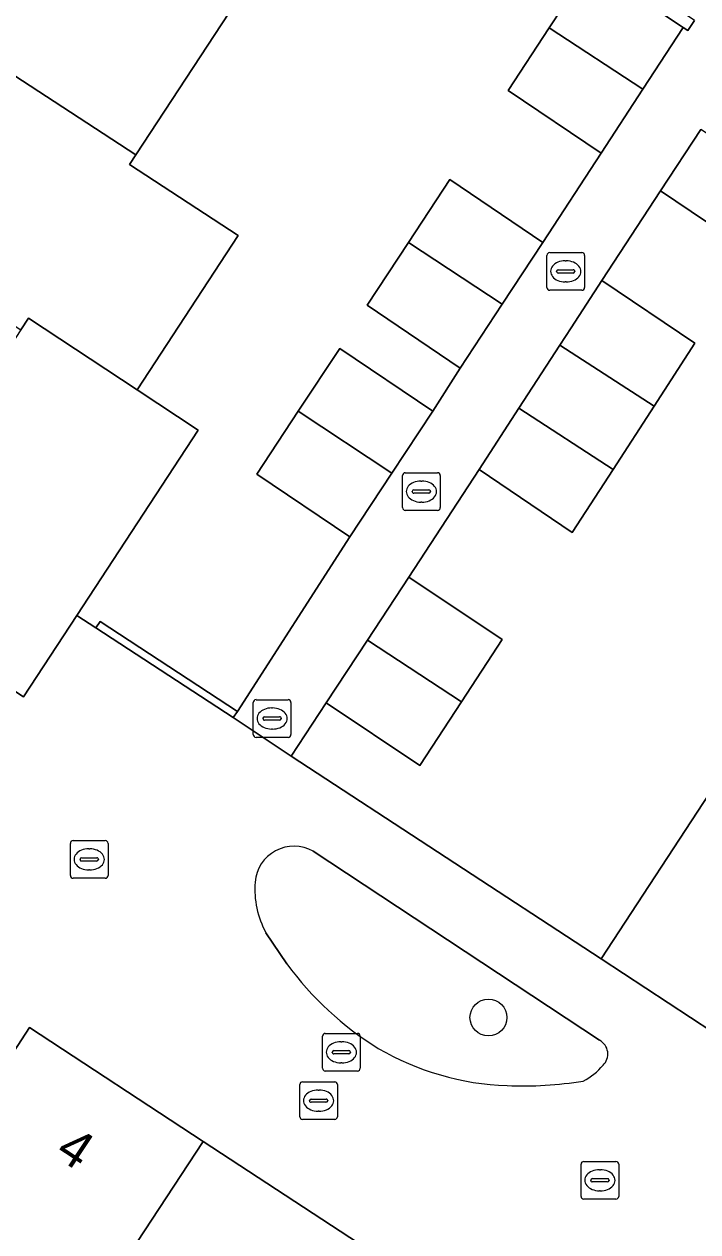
# Model space of a CAD drawing. Extents: x 159279 to 160377, y 384531 to 385888.
# Drawn here: x 159669.21 to 159687.08, y 385007.84 to 385039.9 of the extents above; entities that cross this region are included whole.
import ezdxf

# ---------------------------------------------------------------- set-up
doc = ezdxf.new("R2010")
doc.units = 0
for name, color, linetype in [('IMGEO_Boom', 7, 'Continuous'), ('IMGEO_Erf', 7, 'Continuous'), ('IMGEO_Groenvoorziening', 7, 'Continuous'), ('IMGEO_Hek', 7, 'Continuous'), ('IMGEO_Kolk', 7, 'Continuous'), ('IMGEO_Muur', 7, 'Continuous'), ('IMGEO_Pand', 7, 'Continuous'), ('IMGEO_Pand_nummerreeks', 7, 'Continuous'), ('IMGEO_Rijbaan_lokaal_open', 7, 'Continuous'), ('IMGEO_Rioolput', 7, 'Continuous'), ('IMGEO_Voetpad_open', 7, 'Continuous')]:
    doc.layers.add(name, color=color, linetype=linetype)

msp = doc.modelspace()

# ---------------------------------------------------------------- linework, layer by layer
at = {"layer": 'IMGEO_Boom'}
msp.add_circle((159681.526, 385013.531), 0.489, dxfattribs=at)
at = {"layer": 'IMGEO_Erf'}
msp.add_lwpolyline([(159675.21, 385041.075), (159672.168, 385036.431), (159672.001, 385036.177), (159674.887, 385034.287), (159672.206, 385030.194), (159673.827, 385029.125), (159670.604, 385024.206), (159671.11, 385023.879), (159671.223, 385024.044), (159674.871, 385021.658), (159677.852, 385026.292), (159675.379, 385027.959), (159676.481, 385029.625), (159677.582, 385031.29), (159680.048, 385029.625), (159680.781, 385030.771), (159678.308, 385032.441), (159679.405, 385034.107), (159680.502, 385035.773), (159682.97, 385034.108), (159684.519, 385036.476), (159682.054, 385038.141), (159683.14, 385039.801), (159684.227, 385041.461)], dxfattribs=at)
msp.add_lwpolyline([(159693.635, 385029.02), (159696.07, 385032.741), (159696.49, 385033.372), (159690.738, 385037.169), (159689.648, 385035.49), (159688.557, 385033.812), (159686.092, 385035.477), (159684.54, 385033.097), (159687.007, 385031.43), (159685.921, 385029.756), (159684.836, 385028.082), (159683.75, 385026.408), (159681.278, 385028.08), (159679.412, 385025.221), (159681.889, 385023.564), (159680.81, 385021.913), (159679.708, 385020.226), (159677.219, 385021.881), (159676.297, 385020.469), (159684.516, 385015.086), (159687.554, 385019.728), (159690.594, 385024.374)], close=True, dxfattribs=at)
at = {"layer": 'IMGEO_Groenvoorziening'}
msp.add_lwpolyline([(159678.934, 385045.401), (159678.316, 385045.816), (159678.242, 385045.703), (159678.104, 385045.493), (159682.154, 385042.826), (159684.227, 385041.461), (159686.698, 385039.81), (159686.82, 385039.73), (159686.993, 385040.001)], close=True, dxfattribs=at)
for points in [[(159684.476, 385012.927), (159676.877, 385017.946)], [(159675.624, 385015.78), (159676.178, 385014.955)]]:
    msp.add_lwpolyline(points, dxfattribs=at)
for centre, radius, start, end in [((159676.367, 385017.049), 1.032, 60.3726, 175.8998), ((159677.701, 385016.924), 2.371, 175.1896, 208.8542), ((159683.219, 385020.129), 8.737, 216.31, 238.1263), ((159682.291, 385019.069), 7.351, 239.9044, 267.886), ((159684.283, 385012.563), 0.412, 313.8348, 62.0126), ((159683.222, 385013.408), 1.765, 297.748, 319.6782), ((159682.441, 385021.505), 9.791, 267.5342, 279.4211)]:
    msp.add_arc(centre, radius, start, end, dxfattribs=at)
at = {"layer": 'IMGEO_Hek'}
for points in [[(159677.852, 385026.292), (159674.871, 385021.658)], [(159671.11, 385023.879), (159670.604, 385024.206)], [(159676.297, 385020.469), (159677.219, 385021.881)], [(159684.516, 385015.086), (159676.297, 385020.469)]]:
    msp.add_lwpolyline(points, dxfattribs=at)
at = {"layer": 'IMGEO_Kolk'}
for p, q in [((159683.077, 385032.912), (159683.077, 385033.764)), ((159683.152, 385033.838), (159684.004, 385033.838)), ((159683.565, 385033.618), (159683.59, 385033.618)), ((159684.078, 385033.764), (159684.078, 385032.912)), ((159683.336, 385033.332), (159683.336, 385033.344)), ((159683.774, 385033.295), (159683.376, 385033.295)), ((159683.379, 385033.381), (159683.777, 385033.381)), ((159683.82, 385033.344), (159683.82, 385033.332)), ((159683.588, 385033.058), (159683.563, 385033.058)), ((159684.004, 385032.838), (159683.152, 385032.838)), ((159679.247, 385027.067), (159679.247, 385027.919)), ((159679.322, 385027.993), (159680.174, 385027.993)), ((159680.248, 385027.919), (159680.248, 385027.067)), ((159679.506, 385027.487), (159679.506, 385027.499)), ((159679.549, 385027.536), (159679.947, 385027.536)), ((159679.735, 385027.773), (159679.76, 385027.773)), ((159679.99, 385027.499), (159679.99, 385027.487)), ((159679.944, 385027.45), (159679.546, 385027.45)), ((159679.758, 385027.213), (159679.733, 385027.213)), ((159680.174, 385026.993), (159679.322, 385026.993)), ((159670.51, 385018.229), (159671.362, 385018.229)), ((159670.435, 385017.303), (159670.435, 385018.155)), ((159670.923, 385018.009), (159670.948, 385018.009)), ((159671.436, 385018.155), (159671.436, 385017.303)), ((159670.694, 385017.723), (159670.694, 385017.735)), ((159671.132, 385017.686), (159670.734, 385017.686)), ((159670.737, 385017.772), (159671.135, 385017.772)), ((159671.178, 385017.735), (159671.178, 385017.723)), ((159671.362, 385017.229), (159670.51, 385017.229)), ((159670.946, 385017.449), (159670.921, 385017.449)), ((159683.984, 385008.785), (159683.984, 385009.637)), ((159684.059, 385009.711), (159684.911, 385009.711)), ((159684.985, 385009.637), (159684.985, 385008.785)), ((159684.243, 385009.205), (159684.243, 385009.217)), ((159684.286, 385009.254), (159684.684, 385009.254)), ((159684.472, 385009.491), (159684.497, 385009.491)), ((159684.727, 385009.217), (159684.727, 385009.205)), ((159684.681, 385009.168), (159684.283, 385009.168)), ((159684.495, 385008.931), (159684.47, 385008.931)), ((159684.911, 385008.711), (159684.059, 385008.711))]:
    msp.add_line(p, q, dxfattribs=at)
for points in [[(159683.077, 385032.912), (159683.077, 385033.764)], [(159683.152, 385033.838), (159684.004, 385033.838)], [(159684.078, 385033.764), (159684.078, 385032.912)], [(159684.004, 385032.838), (159683.152, 385032.838)], [(159679.247, 385027.067), (159679.247, 385027.919)], [(159679.322, 385027.993), (159680.174, 385027.993)], [(159680.248, 385027.919), (159680.248, 385027.067)], [(159680.174, 385026.993), (159679.322, 385026.993)], [(159670.51, 385018.229), (159671.362, 385018.229)], [(159670.435, 385017.303), (159670.435, 385018.155)], [(159671.436, 385018.155), (159671.436, 385017.303)], [(159671.362, 385017.229), (159670.51, 385017.229)], [(159683.984, 385008.785), (159683.984, 385009.637)], [(159684.059, 385009.711), (159684.911, 385009.711)], [(159684.985, 385009.637), (159684.985, 385008.785)], [(159684.911, 385008.711), (159684.059, 385008.711)]]:
    msp.add_lwpolyline(points, dxfattribs=at)
for centre, radius, start, end in [((159683.154, 385033.762), 0.0765, 91.552, 178.448), ((159683.154, 385033.762), 0.0765, 91.552, 178.448), ((159684.002, 385033.762), 0.0765, 1.552, 88.448), ((159684.002, 385033.762), 0.0765, 1.552, 88.448), ((159683.376, 385033.341), 0.0403, 85.8775, 175.7526), ((159683.373, 385033.331), 0.0366, 178.938, 274.7102), ((159683.777, 385033.338), 0.043, 264.8664, 352.4533), ((159683.781, 385033.343), 0.0386, 1.7309, 96.639), ((159683.154, 385032.914), 0.0765, 181.552, 268.448), ((159683.154, 385032.914), 0.0765, 181.552, 268.448), ((159684.002, 385032.914), 0.0765, 271.552, 358.448), ((159684.002, 385032.914), 0.0765, 271.552, 358.448), ((159679.324, 385027.917), 0.0765, 91.552, 178.448), ((159679.324, 385027.917), 0.0765, 91.552, 178.448), ((159680.172, 385027.917), 0.0765, 1.552, 88.448), ((159680.172, 385027.917), 0.0765, 1.552, 88.448), ((159679.546, 385027.496), 0.0403, 85.8775, 175.7526), ((159679.543, 385027.486), 0.0366, 178.938, 274.7102), ((159679.947, 385027.493), 0.043, 264.8664, 352.4533), ((159679.951, 385027.498), 0.0386, 1.7309, 96.639), ((159679.324, 385027.069), 0.0765, 181.552, 268.448), ((159679.324, 385027.069), 0.0765, 181.552, 268.448), ((159680.172, 385027.069), 0.0765, 271.552, 358.448), ((159680.172, 385027.069), 0.0765, 271.552, 358.448), ((159670.512, 385018.153), 0.0765, 91.552, 178.448), ((159670.512, 385018.153), 0.0765, 91.552, 178.448), ((159671.36, 385018.153), 0.0765, 1.552, 88.448), ((159671.36, 385018.153), 0.0765, 1.552, 88.448), ((159670.734, 385017.732), 0.0403, 85.8775, 175.7526), ((159670.731, 385017.722), 0.0366, 178.938, 274.7102), ((159671.135, 385017.729), 0.043, 264.8664, 352.4533), ((159671.139, 385017.734), 0.0386, 1.7309, 96.639), ((159670.512, 385017.305), 0.0765, 181.552, 268.448), ((159670.512, 385017.305), 0.0765, 181.552, 268.448), ((159671.36, 385017.305), 0.0765, 271.552, 358.448), ((159671.36, 385017.305), 0.0765, 271.552, 358.448), ((159684.061, 385009.635), 0.0765, 91.552, 178.448), ((159684.061, 385009.635), 0.0765, 91.552, 178.448), ((159684.909, 385009.635), 0.0765, 1.552, 88.448), ((159684.909, 385009.635), 0.0765, 1.552, 88.448), ((159684.283, 385009.214), 0.0403, 85.8775, 175.7526), ((159684.28, 385009.204), 0.0366, 178.938, 274.7102), ((159684.684, 385009.211), 0.043, 264.8664, 352.4533), ((159684.688, 385009.216), 0.0386, 1.7309, 96.639), ((159684.061, 385008.787), 0.0765, 181.552, 268.448), ((159684.061, 385008.787), 0.0765, 181.552, 268.448), ((159684.909, 385008.787), 0.0765, 271.552, 358.448), ((159684.909, 385008.787), 0.0765, 271.552, 358.448)]:
    msp.add_arc(centre, radius, start, end, dxfattribs=at)
for centre, major_axis, ratio, start_param, end_param in [((159683.564, 385033.338), (-0.387, 0.002), 0.722429, 4.712389, 7.853982), ((159683.589, 385033.338), (-0.39, 0.002), 0.717154, 1.570796, 4.712389), ((159679.734, 385027.493), (-0.387, 0.002), 0.722429, 4.712389, 7.853982), ((159679.759, 385027.493), (-0.39, 0.002), 0.717154, 1.570796, 4.712389), ((159670.922, 385017.729), (-0.387, 0.002), 0.722429, 4.712389, 7.853982), ((159670.947, 385017.729), (-0.39, 0.002), 0.717154, 1.570796, 4.712389), ((159684.471, 385009.211), (-0.387, 0.002), 0.722429, 4.712389, 7.853982), ((159684.496, 385009.211), (-0.39, 0.002), 0.717154, 1.570796, 4.712389)]:
    msp.add_ellipse(centre, major_axis=major_axis, ratio=ratio, start_param=start_param, end_param=end_param, dxfattribs=at)
at = {"layer": 'IMGEO_Muur'}
msp.add_lwpolyline([(159671.223, 385024.044), (159671.11, 385023.879), (159674.757, 385021.492), (159674.871, 385021.658)], close=True, dxfattribs=at)
at = {"layer": 'IMGEO_Pand'}
for points in [[(159668.088, 385045.731), (159665.05, 385041.084), (159672.168, 385036.431), (159675.21, 385041.075)], [(159684.227, 385041.461), (159683.14, 385039.801), (159685.628, 385038.173), (159686.698, 385039.81)], [(159672.168, 385036.431), (159665.05, 385041.084), (159662.012, 385036.436), (159669.125, 385031.786), (159669.327, 385032.094), (159672.206, 385030.194), (159674.887, 385034.287), (159672.001, 385036.177)], [(159685.628, 385038.173), (159683.14, 385039.801), (159682.054, 385038.141), (159684.519, 385036.476)], [(159687.159, 385037.107), (159686.092, 385035.477), (159688.557, 385033.812), (159689.648, 385035.49)], [(159682.97, 385034.108), (159680.502, 385035.773), (159679.405, 385034.107), (159681.894, 385032.468)], [(159681.894, 385032.468), (159679.405, 385034.107), (159678.308, 385032.441), (159680.781, 385030.771)], [(159687.007, 385031.43), (159684.54, 385033.097), (159683.724, 385031.842), (159683.422, 385031.377), (159685.921, 385029.756)], [(159673.827, 385029.125), (159672.206, 385030.194), (159669.327, 385032.094), (159669.125, 385031.786), (159666.095, 385027.16), (159665.642, 385027.454), (159664.223, 385025.29), (159669.187, 385022.044), (159670.604, 385024.206)], [(159683.422, 385031.377), (159682.334, 385029.704), (159684.836, 385028.082), (159685.921, 385029.756)], [(159677.582, 385031.29), (159676.481, 385029.625), (159678.965, 385027.981), (159680.048, 385029.625)], [(159684.836, 385028.082), (159682.334, 385029.704), (159681.278, 385028.08), (159683.75, 385026.408)], [(159678.965, 385027.981), (159676.481, 385029.625), (159675.379, 385027.959), (159677.852, 385026.292)], [(159679.412, 385025.221), (159678.316, 385023.551), (159680.81, 385021.913), (159681.889, 385023.564)], [(159680.81, 385021.913), (159678.316, 385023.551), (159677.219, 385021.881), (159679.708, 385020.226)], [(159687.554, 385019.728), (159684.516, 385015.086), (159691.627, 385010.418), (159694.671, 385015.061)], [(159673.959, 385010.244), (159669.352, 385013.265), (159667.852, 385010.971), (159664.695, 385006.143), (159669.293, 385003.129)], [(159678.566, 385007.223), (159673.959, 385010.244), (159669.293, 385003.129), (159673.901, 385000.11)]]:
    msp.add_lwpolyline(points, close=True, dxfattribs=at)
at = {"layer": 'IMGEO_Rijbaan_lokaal_open'}
for points in [[(159691.627, 385010.418), (159684.516, 385015.086), (159676.297, 385020.469), (159674.757, 385021.492), (159671.11, 385023.879), (159670.604, 385024.206), (159669.187, 385022.044), (159664.223, 385025.29), (159665.642, 385027.454), (159658.974, 385031.789), (159652.088, 385021.294), (159659.213, 385016.628), (159666.575, 385011.807), (159667.852, 385010.971), (159669.352, 385013.265), (159673.959, 385010.244), (159678.566, 385007.223)], [(159676.877, 385017.946), (159684.476, 385012.927)], [(159676.178, 385014.955), (159675.624, 385015.78)]]:
    msp.add_lwpolyline(points, dxfattribs=at)
for centre, radius, start, end in [((159676.367, 385017.049), 1.032, 60.3726, 175.8998), ((159677.701, 385016.924), 2.371, 175.1896, 208.8542), ((159683.219, 385020.129), 8.737, 216.31, 238.1263), ((159682.291, 385019.069), 7.351, 239.9044, 267.886), ((159684.283, 385012.563), 0.412, 313.8348, 62.0126), ((159683.222, 385013.408), 1.765, 297.748, 319.6782), ((159682.441, 385021.505), 9.791, 267.5342, 279.4211)]:
    msp.add_arc(centre, radius, start, end, dxfattribs=at)
at = {"layer": 'IMGEO_Rioolput'}
for p, q in [((159675.287, 385021.043), (159675.287, 385021.895)), ((159675.362, 385021.969), (159676.214, 385021.969)), ((159675.775, 385021.749), (159675.8, 385021.749)), ((159676.288, 385021.895), (159676.288, 385021.043)), ((159675.546, 385021.463), (159675.546, 385021.475)), ((159675.984, 385021.426), (159675.586, 385021.426)), ((159675.589, 385021.512), (159675.987, 385021.512)), ((159676.03, 385021.475), (159676.03, 385021.463)), ((159675.798, 385021.189), (159675.773, 385021.189)), ((159676.214, 385020.969), (159675.362, 385020.969)), ((159677.124, 385012.183), (159677.124, 385013.035)), ((159677.199, 385013.109), (159678.051, 385013.109)), ((159678.125, 385013.035), (159678.125, 385012.183)), ((159677.612, 385012.889), (159677.637, 385012.889)), ((159677.383, 385012.603), (159677.383, 385012.615)), ((159677.821, 385012.566), (159677.423, 385012.566)), ((159677.426, 385012.652), (159677.824, 385012.652)), ((159677.867, 385012.615), (159677.867, 385012.603)), ((159678.051, 385012.109), (159677.199, 385012.109)), ((159677.635, 385012.329), (159677.61, 385012.329)), ((159676.521, 385010.899), (159676.521, 385011.751)), ((159676.596, 385011.825), (159677.448, 385011.825)), ((159677.522, 385011.751), (159677.522, 385010.899)), ((159677.009, 385011.605), (159677.034, 385011.605)), ((159676.78, 385011.319), (159676.78, 385011.331)), ((159677.218, 385011.282), (159676.82, 385011.282)), ((159676.823, 385011.368), (159677.221, 385011.368)), ((159677.264, 385011.331), (159677.264, 385011.319)), ((159677.448, 385010.825), (159676.596, 385010.825)), ((159677.032, 385011.045), (159677.007, 385011.045))]:
    msp.add_line(p, q, dxfattribs=at)
for points in [[(159675.287, 385021.043), (159675.287, 385021.895)], [(159675.362, 385021.969), (159676.214, 385021.969)], [(159676.288, 385021.895), (159676.288, 385021.043)], [(159676.214, 385020.969), (159675.362, 385020.969)], [(159677.124, 385012.183), (159677.124, 385013.035)], [(159677.199, 385013.109), (159678.051, 385013.109)], [(159678.125, 385013.035), (159678.125, 385012.183)], [(159678.051, 385012.109), (159677.199, 385012.109)], [(159676.521, 385010.899), (159676.521, 385011.751)], [(159676.596, 385011.825), (159677.448, 385011.825)], [(159677.522, 385011.751), (159677.522, 385010.899)], [(159677.448, 385010.825), (159676.596, 385010.825)]]:
    msp.add_lwpolyline(points, dxfattribs=at)
for centre, radius, start, end in [((159675.364, 385021.893), 0.0765, 91.552, 178.448), ((159675.364, 385021.893), 0.0765, 91.552, 178.448), ((159676.212, 385021.893), 0.0765, 1.552, 88.448), ((159676.212, 385021.893), 0.0765, 1.552, 88.448), ((159675.586, 385021.472), 0.0403, 85.8775, 175.7526), ((159675.583, 385021.462), 0.0366, 178.938, 274.7102), ((159675.987, 385021.469), 0.043, 264.8664, 352.4533), ((159675.991, 385021.474), 0.0386, 1.7309, 96.639), ((159675.364, 385021.045), 0.0765, 181.552, 268.448), ((159675.364, 385021.045), 0.0765, 181.552, 268.448), ((159676.212, 385021.045), 0.0765, 271.552, 358.448), ((159676.212, 385021.045), 0.0765, 271.552, 358.448), ((159677.201, 385013.033), 0.0765, 91.552, 178.448), ((159677.201, 385013.033), 0.0765, 91.552, 178.448), ((159678.049, 385013.033), 0.0765, 1.552, 88.448), ((159678.049, 385013.033), 0.0765, 1.552, 88.448), ((159677.423, 385012.612), 0.0403, 85.8775, 175.7526), ((159677.42, 385012.602), 0.0366, 178.938, 274.7102), ((159677.824, 385012.609), 0.043, 264.8664, 352.4533), ((159677.828, 385012.614), 0.0386, 1.7309, 96.639), ((159677.201, 385012.185), 0.0765, 181.552, 268.448), ((159677.201, 385012.185), 0.0765, 181.552, 268.448), ((159678.049, 385012.185), 0.0765, 271.552, 358.448), ((159678.049, 385012.185), 0.0765, 271.552, 358.448), ((159676.598, 385011.749), 0.0765, 91.552, 178.448), ((159676.598, 385011.749), 0.0765, 91.552, 178.448), ((159677.446, 385011.749), 0.0765, 1.552, 88.448), ((159677.446, 385011.749), 0.0765, 1.552, 88.448), ((159676.82, 385011.328), 0.0403, 85.8775, 175.7526), ((159676.817, 385011.318), 0.0366, 178.938, 274.7102), ((159677.221, 385011.325), 0.043, 264.8664, 352.4533), ((159677.225, 385011.33), 0.0386, 1.7309, 96.639), ((159676.598, 385010.901), 0.0765, 181.552, 268.448), ((159676.598, 385010.901), 0.0765, 181.552, 268.448), ((159677.446, 385010.901), 0.0765, 271.552, 358.448), ((159677.446, 385010.901), 0.0765, 271.552, 358.448)]:
    msp.add_arc(centre, radius, start, end, dxfattribs=at)
for centre, major_axis, ratio, start_param, end_param in [((159675.774, 385021.469), (-0.387, 0.002), 0.722429, 4.712389, 7.853982), ((159675.799, 385021.469), (-0.39, 0.002), 0.717154, 1.570796, 4.712389), ((159677.611, 385012.609), (-0.387, 0.002), 0.722429, 4.712389, 7.853982), ((159677.636, 385012.609), (-0.39, 0.002), 0.717154, 1.570796, 4.712389), ((159677.008, 385011.325), (-0.387, 0.002), 0.722429, 4.712389, 7.853982), ((159677.033, 385011.325), (-0.39, 0.002), 0.717154, 1.570796, 4.712389)]:
    msp.add_ellipse(centre, major_axis=major_axis, ratio=ratio, start_param=start_param, end_param=end_param, dxfattribs=at)
at = {"layer": 'IMGEO_Voetpad_open'}
msp.add_lwpolyline([(159686.993, 385040.001), (159686.82, 385039.73), (159686.698, 385039.81), (159685.628, 385038.173), (159684.519, 385036.476), (159682.97, 385034.108), (159681.894, 385032.468), (159680.781, 385030.771), (159680.048, 385029.625), (159678.965, 385027.981), (159677.852, 385026.292), (159674.871, 385021.658), (159674.757, 385021.492), (159676.297, 385020.469), (159677.219, 385021.881), (159678.316, 385023.551), (159679.412, 385025.221), (159681.278, 385028.08), (159682.334, 385029.704), (159683.422, 385031.377), (159683.724, 385031.842), (159684.54, 385033.097), (159686.092, 385035.477), (159687.159, 385037.107)], dxfattribs=at)

# ---------------------------------------------------------------- texts
at = {"layer": 'IMGEO_Pand_nummerreeks'}
msp.add_text('4', height=1, rotation=326.545, dxfattribs=at).set_placement((159669.992, 385009.858))

doc.saveas('drawing.dxf')
